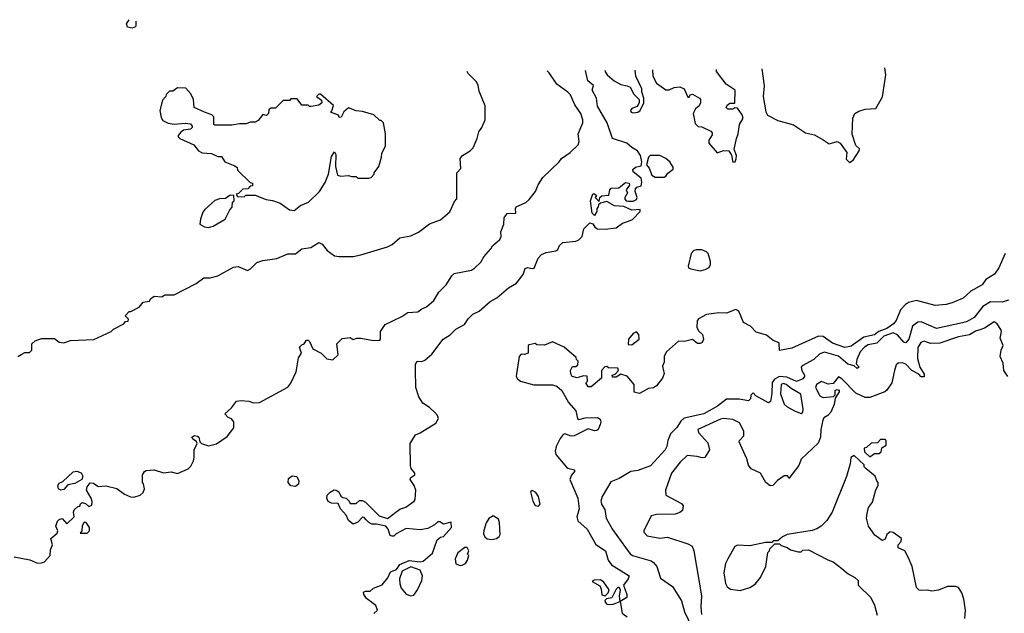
# Model space of a CAD drawing. Extents: x 2210602 to 2357277, y 510288 to 673808.
# Tile 389 of 464: x 2295661 to 2301990, y 666114 to 669928. Entities that reach past the tile are written whole.
import ezdxf

# ---------------------------------------------------------------- set-up
doc = ezdxf.new("R2010")
doc.units = 0

msp = doc.modelspace()

# ---------------------------------------------------------------- linework, layer by layer
at = {"layer": '0CON05XD'}
for points in [[(2296408.7, 669917.9), (2296408.3, 669891.7), (2296405, 669882.5), (2296385, 669873.3), (2296355, 669880), (2296348.3, 669901.7), (2296365.6, 669928.2)], [(2300431.8, 669611.7), (2300446.1, 669503.9), (2300440, 669435), (2300457, 669337), (2300467.5, 669315), (2300535, 669280), (2300635, 669253.3), (2300712.3, 669202.3), (2300769.5, 669189.5), (2300826, 669156), (2300865, 669130), (2300915, 669146), (2300934.2, 669134.2), (2300976.7, 669075), (2300973, 669033), (2300995, 669011.2), (2301017.5, 669025), (2301057.5, 669085), (2301058.3, 669098.3), (2301035, 669120), (2301011.7, 669191.7), (2301016.7, 669295), (2301030, 669325), (2301055, 669341.2), (2301095, 669353.3), (2301165, 669357.5), (2301207.3, 669432.7), (2301227.5, 669575), (2301222.9, 669618.6)], [(2295625, 666477.5), (2295727, 666457), (2295775, 666437.5), (2295801.7, 666438.3), (2295820, 666445), (2295857.5, 666485), (2295858.3, 666521.7), (2295872.5, 666555), (2295862.5, 666595), (2295901.7, 666628.3), (2295906.7, 666645), (2295893.3, 666675), (2295903.8, 666706.2), (2295915, 666717.5), (2295935, 666722.5), (2295965, 666690), (2296012.5, 666735), (2296006.7, 666765), (2296011.7, 666778.3), (2296035, 666800), (2296048.3, 666801.7), (2296051.7, 666818.3), (2296063, 666827), (2296085, 666820), (2296105, 666800), (2296125, 666810), (2296126.4, 666833.6), (2296120, 666855), (2296090, 666905), (2296094.1, 666925.9), (2296115, 666952.5), (2296135, 666950), (2296165, 666930), (2296215, 666932.5), (2296285, 666916.7), (2296335, 666880), (2296373, 666863), (2296395, 666860), (2296436.7, 666873.3), (2296455, 666890), (2296462.5, 666915), (2296457, 666947), (2296450, 666955), (2296450, 667005), (2296463.6, 667026.4), (2296475, 667032.5), (2296525, 667036.7), (2296585, 667017.5), (2296635, 667022.5), (2296675, 667012.5), (2296745, 667042.5), (2296760.7, 667059.3), (2296777.5, 667095), (2296783.3, 667115), (2296783.3, 667165), (2296802.5, 667205), (2296798.3, 667218.3), (2296775, 667232.5), (2296767.5, 667245), (2296785, 667256.7), (2296805, 667252.5), (2296812.5, 667245), (2296820, 667215), (2296830, 667205), (2296875, 667190), (2296925.9, 667204.1), (2296995, 667250), (2297036.7, 667305), (2297037.5, 667345), (2297023, 667363), (2297001.7, 667371.7), (2296980, 667395), (2297022.5, 667435), (2297055, 667477.5), (2297085, 667482.5), (2297135, 667477.5), (2297165, 667467.5), (2297201.7, 667468.3), (2297385, 667567.5), (2297405, 667592.5), (2297439.2, 667665), (2297453.3, 667755), (2297472.5, 667785), (2297460, 667825), (2297475, 667840), (2297490, 667845), (2297505, 667870), (2297515, 667870), (2297525, 667860), (2297545, 667812.5), (2297600, 667785), (2297635, 667750), (2297675, 667742.5), (2297707.5, 667775), (2297700, 667845), (2297735, 667880), (2297785, 667886.7), (2297805, 667872.5), (2297828.3, 667881.7), (2297855, 667882.5), (2297935, 667867.5), (2297975, 667870), (2297980, 667875), (2297980, 667925), (2298010.7, 667969.3), (2298118.3, 668021.7), (2298155, 668047.5), (2298219.3, 668050.7), (2298245, 668070), (2298275, 668082.5), (2298323.3, 668125), (2298355, 668176.7), (2298403.3, 668225), (2298437.9, 668282.1), (2298453.2, 668296.8), (2298565, 668320), (2298585, 668332.5), (2298625, 668370), (2298643.8, 668405), (2298690, 668455), (2298700, 668475), (2298747.5, 668515), (2298756.7, 668535), (2298753.3, 668565), (2298773.8, 668615), (2298776.2, 668655), (2298795, 668683.3), (2298850, 668685), (2298847.1, 668715), (2298852.5, 668725), (2298915, 668754.2), (2298935, 668772), (2298976.6, 668823.4), (2298993, 668867), (2299023.8, 668915), (2299128.8, 669015), (2299144.3, 669035.7), (2299200, 669075), (2299250, 669125), (2299256.2, 669145), (2299251.2, 669195), (2299281.2, 669265), (2299281.2, 669285), (2299268, 669325), (2299230.3, 669380.3), (2299201.2, 669445), (2299185, 669463.3), (2299113, 669513), (2299065, 669586.2), (2299050.6, 669599.5)], [(2295650, 667765), (2295675, 667780), (2295695, 667790), (2295725, 667790), (2295740, 667805), (2295740, 667845), (2295760, 667865), (2295800.7, 667879.3), (2295885, 667880), (2295915, 667856.7), (2295945, 667852.5), (2295987, 667867), (2296137, 667873), (2296250, 667925), (2296265, 667940), (2296330, 667975), (2296341.7, 667988.3), (2296358.3, 667991.7), (2296360, 668005), (2296340, 668025), (2296365, 668052.5), (2296375, 668052.5), (2296428.3, 668081.7), (2296455, 668112.5), (2296495, 668120), (2296502.5, 668135), (2296525, 668152.5), (2296575, 668147.5), (2296595, 668160), (2296655, 668161.2), (2296795, 668233.8), (2296845, 668270), (2296885, 668270), (2296935, 668282.5), (2297035, 668338.8), (2297065, 668343.3), (2297125, 668317.5), (2297145, 668327.5), (2297185, 668367.5), (2297225, 668380), (2297315, 668394), (2297385, 668423.3), (2297435, 668423.8), (2297455, 668440), (2297475, 668456), (2297532.5, 668465), (2297585, 668496.2), (2297605, 668486.7), (2297637.5, 668445), (2297685, 668411.2), (2297715, 668406), (2297805, 668406.7), (2297855, 668416.7), (2298025, 668468.8), (2298055, 668484), (2298105, 668525.8), (2298175, 668538.8), (2298225, 668563.3), (2298295, 668616), (2298365, 668643.3), (2298426.4, 668693.6), (2298455, 668760), (2298471.7, 668778.3), (2298470, 668945), (2298497, 668973), (2298493, 669037), (2298507.5, 669055), (2298557.5, 669085), (2298576.1, 669103.9), (2298602.5, 669165), (2298613, 669207), (2298632.5, 669235), (2298652.5, 669285), (2298652.5, 669375), (2298615, 669470), (2298607.5, 669505), (2298598.3, 669528.3), (2298542.5, 669585), (2298537.7, 669595)], [(2297887.5, 666715), (2297875, 666730), (2297865, 666732.5), (2297835, 666700), (2297805, 666687.5), (2297775, 666710), (2297760, 666745), (2297722.5, 666785), (2297708.8, 666818.8), (2297665, 666822.5), (2297643.6, 666833.6), (2297635.8, 666855), (2297637.7, 666872.3), (2297656.4, 666893.6), (2297683, 666907), (2297696.4, 666906.4), (2297712.5, 666895), (2297725, 666867.5), (2297738.3, 666858.3), (2297760, 666855), (2297780, 666835), (2297785, 666820), (2297825, 666820), (2297845, 666840), (2297865, 666840), (2297885, 666827.5), (2297971.2, 666741.2), (2298025, 666723.3), (2298105, 666782.5), (2298143.6, 666796.4), (2298196.7, 666835), (2298202.5, 666845), (2298206.7, 666905), (2298195.9, 666935.9), (2298170, 666975), (2298175, 666987.5), (2298200, 667005), (2298200, 667015), (2298176.7, 667045), (2298172.3, 667062.3), (2298170, 667205), (2298205, 667261.2), (2298235, 667274), (2298335, 667336.7), (2298353.3, 667365), (2298346.7, 667385), (2298328.8, 667405), (2298295, 667437.1), (2298252, 667465), (2298225.8, 667505), (2298206.7, 667565), (2298204.5, 667675.5), (2298204.4, 667715), (2298215, 667733.3), (2298245, 667731.2), (2298265, 667740), (2298311.2, 667778.8), (2298382.5, 667875), (2298427.3, 667902.7), (2298465, 667940), (2298520.3, 667969.7), (2298544.5, 668005.5), (2298574.6, 668035.4), (2298613.6, 668056.4), (2298685, 668118.5), (2298728.9, 668141.1), (2298803.7, 668206.3), (2298855.4, 668234.6), (2298898.3, 668291.7), (2298910.9, 668329.1), (2298925, 668335.8), (2298955, 668328.8), (2298967.7, 668332.3), (2298993.8, 668395), (2299015, 668420), (2299045, 668432.5), (2299107, 668443), (2299119.3, 668450.7), (2299131.7, 668478.3), (2299152.7, 668497.3), (2299235, 668506), (2299255, 668514), (2299276.2, 668535), (2299286.7, 668585), (2299325, 668622.5), (2299345, 668617.5), (2299358.8, 668595), (2299374.2, 668584.2), (2299425, 668582.9), (2299495, 668591.2), (2299535, 668620), (2299573.3, 668633.3), (2299600, 668645), (2299650, 668695), (2299648.3, 668708.3), (2299595, 668703.8), (2299545, 668727.5), (2299485, 668733.3), (2299435, 668760), (2299395, 668750), (2299381.7, 668738.3), (2299380, 668725), (2299370, 668715), (2299370, 668695), (2299355, 668670), (2299340, 668685), (2299330, 668765), (2299345, 668810), (2299355, 668810), (2299368.3, 668798.3), (2299360, 668785), (2299385, 668760), (2299390, 668785), (2299403, 668797), (2299448.3, 668801.7), (2299453.3, 668835), (2299463.9, 668846.1), (2299511.7, 668848.3), (2299555, 668882.5), (2299578.3, 668878.3), (2299580, 668865), (2299560, 668835), (2299567.5, 668815), (2299550, 668785), (2299550, 668775), (2299560, 668765), (2299575, 668762.5), (2299605, 668763.3), (2299626.4, 668773.6), (2299630, 668785), (2299617.5, 668825), (2299618.3, 668841.7), (2299628.3, 668851.7), (2299655, 668860), (2299660, 668885), (2299655, 668910), (2299605, 668950), (2299602.5, 668965), (2299618.3, 668981.7), (2299655, 668990), (2299660, 669015), (2299652.5, 669055), (2299632.5, 669085), (2299595, 669106.7), (2299564.2, 669134.2), (2299472.5, 669165), (2299436.3, 669266.3), (2299375, 669372.5), (2299368.8, 669425), (2299340, 669475), (2299350, 669505), (2299313.3, 669535), (2299299, 669601.7)], [(2299425.2, 669602.8), (2299423, 669597), (2299436.7, 669575), (2299481.2, 669535), (2299525, 669511.4), (2299565, 669502.5), (2299585.7, 669495.7), (2299609.5, 669449.5), (2299642.5, 669415), (2299642.5, 669395), (2299629.3, 669370.7), (2299595, 669356.7), (2299587.5, 669345), (2299592.5, 669335), (2299605, 669330), (2299635, 669333.3), (2299650, 669345), (2299672.5, 669395), (2299672.5, 669425), (2299660, 669465), (2299660, 669485), (2299622.5, 669565), (2299616.6, 669604.5)], [(2299729.5, 669605.5), (2299730, 669565), (2299755, 669520), (2299815, 669477.5), (2299835, 669477.5), (2299867, 669493), (2299905, 669496.7), (2299933, 669483), (2299955, 669430), (2299965, 669430), (2299970, 669445), (2299985, 669450), (2300030, 669425), (2300037.5, 669415), (2300037, 669393), (2300027.5, 669375), (2300003.9, 669356.1), (2299990, 669325), (2300002.3, 669262.3), (2300022.3, 669242.3), (2300045, 669238.8), (2300103, 669213), (2300111.7, 669201.7), (2300111.7, 669188.3), (2300090, 669155), (2300090, 669135), (2300145, 669073.3), (2300185, 669087.5), (2300220, 669085), (2300237, 669057), (2300245, 669012.5), (2300260, 669015), (2300266.7, 669035), (2300267.5, 669055), (2300252.5, 669095), (2300267.5, 669165), (2300280, 669195), (2300287.5, 669255), (2300312, 669295), (2300305.9, 669315.9), (2300275, 669360), (2300258.3, 669361.7), (2300245, 669352.5), (2300213, 669353), (2300202.5, 669365), (2300208.3, 669378.3), (2300225, 669391.2), (2300258.3, 669391.7), (2300260, 669475), (2300202.5, 669515), (2300140, 669595), (2300140.9, 669609.1)], [(2297425, 668702.5), (2297466.4, 668733.6), (2297517.5, 668755), (2297587.5, 668825), (2297625, 668882.5), (2297646, 668935), (2297665, 669050), (2297685, 669080), (2297693, 669063), (2297691.2, 668985), (2297705, 668930), (2297725, 668922.5), (2297775, 668927.5), (2297795, 668920), (2297825, 668920), (2297835, 668910), (2297905, 668910), (2297920, 668915), (2297940, 668935), (2297940, 668945), (2297970, 668985), (2297987.5, 669045), (2297988.3, 669071.7), (2298012.5, 669115), (2298012.5, 669195), (2298000, 669265), (2297985, 669280), (2297975, 669280), (2297937, 669317), (2297865, 669337.5), (2297825, 669342.5), (2297775, 669362.5), (2297743.9, 669336.1), (2297728.3, 669301.7), (2297715, 669300), (2297710, 669315), (2297660, 669335), (2297667.5, 669342.5), (2297677.5, 669377.5), (2297595, 669450), (2297585, 669450), (2297570, 669435), (2297601.7, 669411.7), (2297602.5, 669395), (2297585, 669380), (2297535, 669370), (2297525, 669370), (2297515, 669380), (2297475, 669380), (2297445, 669420), (2297405, 669420), (2297395, 669410), (2297355, 669410), (2297305, 669360), (2297275, 669360), (2297261.7, 669348.3), (2297260, 669325), (2297248.3, 669311.7), (2297225, 669320), (2297195, 669280), (2297175, 669270), (2297145, 669270), (2297115, 669260), (2297075, 669260), (2297025, 669250), (2296915, 669250), (2296910, 669255), (2296910, 669305), (2296897, 669317), (2296850, 669335), (2296783.6, 669363.6), (2296777.5, 669415), (2296761.7, 669451.7), (2296728.3, 669488.3), (2296675, 669490), (2296645, 669470), (2296625, 669470), (2296601.7, 669448.3), (2296600, 669435), (2296578.3, 669411.7), (2296562.5, 669345), (2296570.7, 669300.7), (2296580.7, 669280.7), (2296615, 669263.3), (2296655, 669256.7), (2296725, 669263.8), (2296758.3, 669258.3), (2296770, 669245), (2296770, 669235), (2296760, 669225), (2296715, 669217.5), (2296697.5, 669205), (2296680, 669185), (2296680, 669175), (2296690, 669165), (2296780, 669125), (2296810, 669085), (2296835, 669072.5), (2296895, 669067.5), (2296935, 669050), (2296958.3, 669048.3), (2296980, 669015), (2297045, 668990), (2297058.3, 668978.3), (2297061.7, 668961.7), (2297141.7, 668881.7), (2297158.3, 668878.3), (2297158.3, 668861.7), (2297141.7, 668858.3), (2297128.3, 668841.7), (2297095, 668840), (2297068.3, 668811.7), (2297051.7, 668808.3), (2297061.7, 668791.7), (2297105, 668790), (2297115, 668800), (2297175, 668800), (2297245, 668772.5), (2297287, 668767), (2297335, 668750), (2297395, 668707.5), (2297425, 668702.5)], [(2299803, 668917), (2299815, 668922.5), (2299827, 668943), (2299861.7, 668968.3), (2299861.7, 668981.7), (2299840, 669015), (2299815, 669036.2), (2299775, 669056), (2299713.8, 669056.2), (2299702.5, 669045), (2299690, 668995), (2299707.5, 668975), (2299725, 668930), (2299745, 668917.5), (2299803, 668917)], [(2296875, 668593.3), (2296905, 668602.5), (2296983, 668647), (2297013, 668707), (2297027, 668723), (2297030, 668755), (2297040, 668765), (2297038.3, 668798.3), (2297015, 668800), (2296985, 668780), (2296945, 668777.5), (2296915, 668767.5), (2296850.7, 668709.3), (2296838.3, 668691.7), (2296823, 668647), (2296820, 668615), (2296848.3, 668598.3), (2296875, 668593.3)], [(2301994.3, 668425.7), (2301953.8, 668335), (2301925.7, 668294.3), (2301871.7, 668258.3), (2301846.7, 668225), (2301773.8, 668185), (2301725, 668140), (2301655, 668108), (2301615, 668098), (2301545, 668092.5), (2301425, 668123.1), (2301375, 668110.8), (2301355, 668099.2), (2301322.2, 668065), (2301294.5, 667995), (2301276.9, 667975), (2301235, 667943.9), (2301184.3, 667925.7), (2301156.1, 667903.9), (2301087.5, 667887.5), (2301005, 667831.1), (2300965, 667822.5), (2300885, 667850.4), (2300825, 667892.7), (2300795, 667894), (2300625, 667818.5), (2300545, 667803.3), (2300542, 667852), (2300505, 667866.7), (2300460.9, 667900.9), (2300395, 667920), (2300359.2, 667959.2), (2300313.5, 667983.5), (2300284.5, 668054.5), (2300265, 668065.6), (2300205, 668041.8), (2300155, 668044.5), (2300075, 668033.1), (2300024.5, 668005.5), (2300015.7, 667994.3), (2300012.7, 667952.7), (2300025, 667930), (2300050, 667905), (2300056.4, 667876.4), (2300047.5, 667855), (2300035, 667847.5), (2300018.3, 667848.3), (2299985, 667872.5), (2299935, 667860), (2299895, 667862.5), (2299817.5, 667795), (2299803.6, 667766.4), (2299803, 667727), (2299793, 667703), (2299798.3, 667671.7), (2299802.5, 667655), (2299793.3, 667625), (2299753.3, 667575), (2299735, 667564), (2299702, 667558), (2299645, 667527.5), (2299610, 667535), (2299610, 667585), (2299565, 667637.5), (2299525, 667650), (2299495, 667632.5), (2299471.7, 667631.7), (2299470, 667645), (2299488.3, 667651.7), (2299510, 667675), (2299505, 667690), (2299445, 667692.5), (2299435, 667700), (2299421.7, 667698.3), (2299400, 667675), (2299400, 667625), (2299335, 667570), (2299315, 667570), (2299300, 667595), (2299310, 667605), (2299308.3, 667638.3), (2299285, 667640), (2299245, 667627.5), (2299212.5, 667635), (2299203, 667653), (2299202.5, 667675), (2299215, 667700), (2299235, 667700), (2299248.3, 667711.7), (2299250, 667735), (2299240, 667745), (2299238.3, 667758.3), (2299160, 667825), (2299085, 667857.5), (2299035, 667837.5), (2298985, 667840), (2298975, 667847.5), (2298935, 667840), (2298930, 667835), (2298930, 667785), (2298905, 667777.5), (2298885, 667780), (2298872.5, 667765), (2298853.6, 667653.6), (2298853.3, 667635), (2298860.7, 667620.7), (2298880, 667605), (2298965, 667583.3), (2299085, 667583.3), (2299113.6, 667573.6), (2299146.7, 667545), (2299189.3, 667469.3), (2299236.7, 667415), (2299247.5, 667365), (2299255, 667360), (2299295, 667370), (2299375, 667372.5), (2299391.7, 667361.7), (2299397.5, 667345), (2299393, 667327), (2299380, 667295), (2299371.7, 667288.3), (2299355, 667287.5), (2299315, 667300), (2299225, 667253.8), (2299205, 667253.3), (2299165, 667266.7), (2299155, 667263.3), (2299135, 667237.5), (2299108.8, 667185), (2299102, 667155), (2299107.5, 667135), (2299175, 667053.8), (2299185, 667046.2), (2299227, 667037), (2299226.7, 667025), (2299207.7, 667002.3), (2299198, 666975), (2299248.9, 666855), (2299257.8, 666785), (2299242.9, 666735), (2299249.1, 666709.1), (2299308, 666655), (2299365, 666556), (2299425.8, 666515), (2299444, 666455), (2299465.6, 666425.6), (2299578.8, 666355), (2299572, 666335), (2299542.5, 666295), (2299564, 666235), (2299563.9, 666216.1), (2299520, 666190), (2299532.9, 666115), (2299565, 666091.9)], [(2300035, 668314.4), (2300067.6, 668322.4), (2300093, 668337), (2300101.5, 668355), (2300100.5, 668375), (2300085.4, 668425), (2300076.4, 668436.4), (2300045, 668450.5), (2300009.4, 668450.6), (2299994.4, 668445), (2299977.8, 668425), (2299957.1, 668345), (2299960.8, 668335), (2299975, 668326.7), (2300035, 668314.4)], [(2302015.9, 668125.9), (2301975.7, 668114.3), (2301900, 668115), (2301850.8, 668085), (2301795, 668014.4), (2301750.9, 667989.1), (2301720.3, 667980.3)], [(2301720.3, 667980.3), (2301555, 667944.4), (2301455, 667986.9), (2301435, 667985.7), (2301400.4, 667959.6), (2301376.4, 667875), (2301357, 667853), (2301345, 667855.7), (2301302.8, 667902.8), (2301275, 667915.3), (2301215, 667895.6), (2301170.4, 667849.6), (2301115, 667839.1), (2301090.5, 667825), (2301062.9, 667795), (2301041.9, 667745), (2301037.5, 667717.5), (2301056, 667695), (2301045, 667687.5), (2301024.1, 667704.1), (2300984.2, 667714.2), (2300925, 667766.6), (2300835, 667793.1), (2300805, 667780.8), (2300765, 667746), (2300690, 667705), (2300683.8, 667695), (2300688.8, 667675), (2300706.2, 667645), (2300706.2, 667635), (2300695, 667620.8), (2300655, 667604.4), (2300591.7, 667631.7), (2300545, 667636.5), (2300512, 667618), (2300497.5, 667597.5), (2300496.2, 667526.2), (2300486.2, 667475), (2300475, 667466.7), (2300391.7, 667511.7), (2300375, 667530), (2300360, 667515), (2300358.3, 667491.7), (2300345, 667480), (2300285, 667490), (2300205, 667490), (2300145.7, 667444.3), (2300057.5, 667395), (2299931.7, 667368.3), (2299910.7, 667349.3), (2299885, 667307.5), (2299845, 667267.5), (2299826.7, 667225), (2299821.2, 667185), (2299810, 667165), (2299715, 667061.2), (2299635, 667032), (2299590, 667025), (2299515, 666980.8), (2299461.7, 666958.3), (2299406, 666865), (2299396.2, 666835), (2299402.3, 666812.3), (2299421.7, 666781.7), (2299431.4, 666725), (2299472.2, 666652.2), (2299555, 666538), (2299585, 666496.2), (2299600, 666485), (2299720.5, 666450.5), (2299735, 666441.2), (2299756.2, 666415), (2299779.5, 666339.5), (2299856.6, 666286.6), (2299915.5, 666195.5), (2299933.4, 666123.4), (2300004.4, 665975)], [(2302012.5, 667635), (2301987.5, 667675), (2301982.3, 667722.3), (2301963.8, 667765), (2301970, 667805), (2301983.3, 667835), (2301962.3, 667882.3), (2301971.2, 667925), (2301968, 667938), (2301943.3, 667975), (2301925, 667986), (2301863, 667947), (2301838.6, 667938.6), (2301805, 667927.5), (2301765, 667903.3), (2301695, 667891.2), (2301575, 667848.9), (2301515, 667848.5), (2301475, 667861.9), (2301452.5, 667855), (2301435, 667822.5), (2301432.1, 667752.1), (2301445.8, 667695), (2301475, 667650), (2301475, 667633.3), (2301455, 667633.8), (2301440.8, 667650.8), (2301395, 667674.3), (2301356.7, 667715), (2301335, 667723.8), (2301308.3, 667721.7), (2301295, 667710), (2301283.3, 667675), (2301266.7, 667595), (2301235, 667547.5), (2301221.7, 667538.3), (2301125, 667500), (2301095, 667500), (2301035, 667528), (2300945, 667621.2), (2300925, 667633.3), (2300888.9, 667591.1), (2300856.8, 667586.8), (2300815, 667603.8), (2300783.3, 667585), (2300776.7, 667565), (2300805, 667512.5), (2300825, 667500), (2300892.5, 667507.5), (2300901.7, 667518.3), (2300903.3, 667545), (2300915, 667552.5), (2300927.5, 667547.5), (2300928.3, 667538.3)], [(2299595, 667840), (2299642.5, 667875), (2299640, 667905), (2299625, 667922.5), (2299605, 667912.5), (2299573.3, 667875), (2299571.7, 667841.7), (2299595, 667840)], [(2300685, 667398.8), (2300694, 667406), (2300697.1, 667425), (2300681.2, 667521.2), (2300618.8, 667558.8), (2300588.6, 667585), (2300569.5, 667590.5), (2300555.8, 667585), (2300550.4, 667525), (2300575, 667458.6), (2300595, 667440), (2300645, 667412.2), (2300685, 667398.8)], [(2300928.3, 667538.3), (2300903, 667497), (2300895.7, 667455.7), (2300875, 667405.8), (2300855.7, 667385), (2300830.3, 667369.7), (2300822.5, 667355), (2300810.6, 667295), (2300809.2, 667245), (2300792.5, 667207.5), (2300683.3, 667105), (2300670, 667065), (2300605, 666980), (2300598.3, 666998.3), (2300575, 666996.7), (2300532.7, 666967.3), (2300502.5, 666935), (2300485, 666933.3), (2300457.5, 666955), (2300422.5, 667015), (2300362.3, 667042.3), (2300345.8, 667065.8), (2300335.8, 667105.8), (2300286.2, 667215), (2300288.8, 667225), (2300316, 667254), (2300314.6, 667285), (2300287.7, 667337.7), (2300245, 667359.7), (2300185, 667365.9), (2300165, 667361.3), (2300020.8, 667295), (2300024.2, 667275), (2300085, 667210), (2300096, 667165), (2300064.2, 667115.8), (2300047.5, 667112.5), (2300015, 667121.8), (2299952.1, 667127.9), (2299905.8, 667085), (2299850.8, 667015), (2299811.4, 666905), (2299814.4, 666874.4), (2299915, 666820), (2299926, 666805), (2299921.2, 666775), (2299905, 666762), (2299875, 666752), (2299755, 666748.8), (2299720, 666740), (2299672.5, 666645), (2299673.3, 666635), (2299695, 666612), (2299775, 666596.7), (2299825, 666603.3), (2299955, 666561.2), (2299983.3, 666545), (2299994, 666515), (2300043.9, 666226.1), (2300040, 666155), (2300044.2, 666105.8)], [(2301125, 667120), (2301155, 667140), (2301185, 667140), (2301198.3, 667151.7), (2301201.7, 667178.3), (2301230, 667195), (2301230, 667225), (2301225, 667230), (2301195, 667230), (2301175, 667210), (2301133, 667207), (2301105, 667180), (2301090, 667175), (2301091.7, 667151.7), (2301125, 667120)], [(2301735, 666080), (2301740, 666135), (2301730, 666205), (2301716.4, 666246.4), (2301695, 666280), (2301675, 666287.5), (2301625, 666287.5), (2301566.4, 666263.6), (2301525, 666256.7), (2301495, 666262.5), (2301455, 666260), (2301443, 666263), (2301425, 666280), (2301398, 666415), (2301375, 666470), (2301350, 666515), (2301307.5, 666535), (2301307.5, 666555), (2301327.5, 666575), (2301330, 666595), (2301275, 666632.5), (2301257, 666637), (2301235, 666620), (2301225, 666590), (2301205, 666582.5), (2301157, 666617), (2301117.5, 666675), (2301103.3, 666725), (2301107.5, 666755), (2301117.5, 666795), (2301141.7, 666828.3), (2301163, 666907), (2301180, 666935), (2301180, 666955), (2301170, 666965), (2301160, 666995), (2301101.7, 667041.7), (2301090, 667055), (2301088.3, 667068.3), (2301025, 667127.5), (2301002.5, 667115), (2301000, 667075), (2300976.4, 666993.6), (2300883.3, 666765), (2300848.8, 666711.2), (2300812.5, 666675), (2300785, 666656.7), (2300755, 666646.7), (2300595, 666620), (2300563.9, 666606.1), (2300535, 666580), (2300505, 666580), (2300495, 666570), (2300455, 666570), (2300355, 666547.5), (2300275, 666552.5), (2300257, 666543), (2300213.3, 666465), (2300198.8, 666435), (2300186.7, 666375), (2300197.5, 666305), (2300207.5, 666285), (2300229.3, 666269.3), (2300291.7, 666261.7), (2300355, 666280), (2300387.7, 666302.3), (2300422.5, 666345), (2300457.5, 666415), (2300470, 666505), (2300480, 666515), (2300481.7, 666528.3), (2300515, 666560), (2300545, 666560), (2300555, 666550), (2300595, 666537.5), (2300615, 666522.5), (2300665, 666510), (2300685, 666510), (2300695, 666520), (2300731.7, 666521.7), (2300855, 666457.5), (2300890, 666445), (2300945, 666402.5), (2300987, 666367), (2301030, 666345), (2301050, 666325), (2301050, 666295), (2301132.5, 666215), (2301156.4, 666166.4), (2301173, 666103)], [(2295925, 666906.2), (2295911.2, 666915), (2295905.8, 666935), (2295915, 666950), (2295939.2, 666960.8), (2296005, 667022.5), (2296028.3, 667028.3), (2296057, 667017), (2296068, 666995), (2296060, 666975), (2296015, 666949.2), (2295971.2, 666938.8), (2295945, 666910), (2295925, 666906.2)], [(2297435, 666930), (2297405, 666933.8), (2297386.2, 666955), (2297389.5, 666980.5), (2297412.7, 666997.3), (2297443.6, 666993.6), (2297456.4, 666966.4), (2297452.5, 666945), (2297435, 666930)], [(2298995, 666802), (2299005.8, 666815), (2298995.8, 666865.8), (2298979.7, 666889.7), (2298955, 666902.5), (2298943.8, 666895), (2298959.2, 666835), (2298975, 666806.7), (2298995, 666802)], [(2296095, 666630), (2296110, 666645), (2296110, 666665), (2296088.3, 666698.3), (2296075, 666700), (2296063, 666677), (2296060, 666645), (2296050, 666630), (2296095, 666630)], [(2297937, 666113), (2297960, 666135), (2297950, 666165), (2297890.5, 666210.5), (2297872.5, 666235), (2297870.7, 666249.3), (2297883.9, 666256.1), (2297915, 666256.7), (2297934.3, 666275.7), (2297991.7, 666298.3), (2298027, 666343), (2298045, 666380), (2298083.9, 666396.1), (2298105, 666428.8), (2298165, 666453.8), (2298235, 666444.2), (2298255, 666449.2), (2298315, 666500), (2298345, 666586.7), (2298365, 666603.8), (2298385, 666607.5), (2298436.7, 666665), (2298435, 666700), (2298385, 666687.5), (2298361.7, 666701.7), (2298348.3, 666701.7), (2298328.3, 666681.7), (2298285, 666660), (2298235, 666650), (2298145, 666660), (2298080, 666625), (2298065, 666610), (2298055, 666610), (2298042.5, 666615), (2298030, 666655), (2298013.6, 666673.6), (2297955, 666687.5), (2297925, 666686.7), (2297905, 666696.7), (2297887.5, 666715)], [(2298695, 666588.8), (2298725, 666594), (2298743, 666607), (2298748.7, 666621.3), (2298746, 666695), (2298738.1, 666718.1), (2298705, 666741.2), (2298676.4, 666723.6), (2298658.6, 666695), (2298643.6, 666646.4), (2298643.1, 666625), (2298650, 666605), (2298665, 666592), (2298695, 666588.8)], [(2298491.7, 666421.7), (2298505, 666423.3), (2298527.5, 666435), (2298540, 666455), (2298547.5, 666485), (2298540, 666495), (2298547.5, 666515), (2298537, 666537), (2298523, 666537), (2298477, 666503), (2298460, 666465), (2298465, 666432.5), (2298491.7, 666421.7)], [(2298175, 666226.2), (2298195, 666230), (2298219.2, 666265), (2298245.8, 666325), (2298250.8, 666355), (2298235, 666391.2), (2298175, 666413.8), (2298120, 666385), (2298102, 666335), (2298104.1, 666304.1), (2298113.3, 666275), (2298145, 666236.7), (2298175, 666226.2)], [(2299425, 666227.5), (2299443.6, 666246.4), (2299450, 666265), (2299416.7, 666315), (2299395, 666330), (2299353.6, 666326.4), (2299341.7, 666318.3), (2299390, 666290), (2299399.3, 666269.3), (2299403, 666233), (2299425, 666227.5)], [(2299445, 666170), (2299475, 666174), (2299520, 666190), (2299516.7, 666225), (2299522.5, 666265), (2299515, 666280), (2299505, 666280), (2299495, 666270), (2299466.4, 666213.6), (2299433, 666207), (2299423, 666197), (2299423.3, 666185), (2299435, 666174), (2299445, 666170)]]:
    msp.add_lwpolyline(points, dxfattribs=at)

doc.saveas('drawing.dxf')
